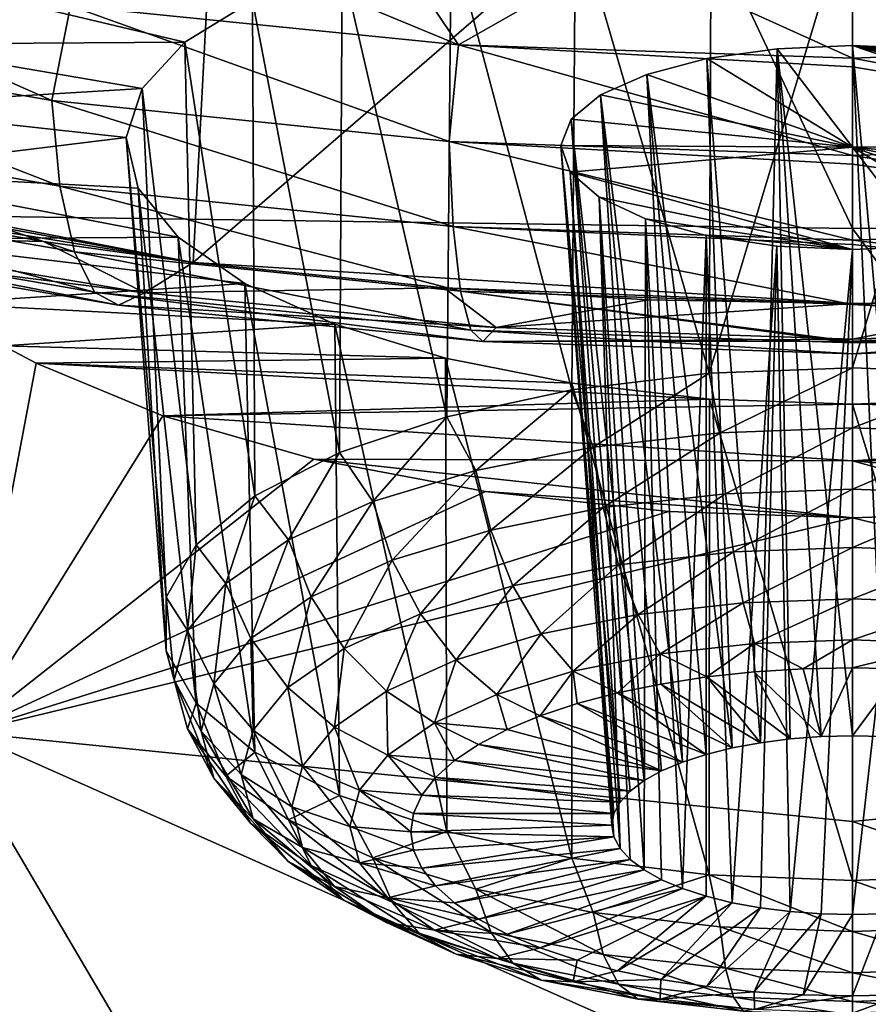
# Model space of a CAD drawing. Header units: metres. Extents: x -92 to 264, y -100 to 50.
# Tile 529 of 656: x 198.27 to 200.03, y -4.75 to -2.7. Entities that reach past the tile are written whole.
import ezdxf

# ---------------------------------------------------------------- set-up
doc = ezdxf.new("R2010")
doc.units = ezdxf.units.M
doc.layers.add('solid_21062050_01', color=7, linetype='CONTINUOUS')

msp = doc.modelspace()

# ---------------------------------------------------------------- linework, layer by layer
at = {"layer": 'solid_21062050_01'}
for points in [[(198.143616, 0.792737, 199.596405), (197.481918, -3.101876, 206.328003), (200, -3.136629, 206.424545)], [(198.143616, 0.792737, 199.596405), (200, -3.136629, 206.424545), (200, 0.767617, 199.666183)], [(201.858429, 0.791725, 199.598221), (200, 0.767617, 199.666183), (202.518433, -3.103155, 206.330093)], [(200, 0.767617, 199.666183), (200, -3.136629, 206.424545), (202.518433, -3.103155, 206.330093)], [(197.294678, -2.948712, 114.099358), (197.458633, -1.426736, 110.477379), (198.714096, -1.618077, 110.756607)], [(197.294678, -2.948712, 114.099358), (198.714096, -1.618077, 110.756607), (198.630142, -3.207497, 114.504562)], [(198.630142, -3.207497, 114.504562), (198.714096, -1.618077, 110.756607), (200, -2.023077, 111.683861)], [(201.284027, -1.61821, 110.756744), (201.367828, -3.207556, 114.504517), (200, -2.023077, 111.683861)], [(198.630142, -3.207497, 114.504562), (200, -2.023077, 111.683861), (200, -3.292884, 114.636444)], [(200.423935, -3.284772, 114.623932), (200, -3.292884, 114.636444), (200, -2.023077, 111.683861)], [(200.846161, -3.260449, 114.586388), (200.423935, -3.284772, 114.623932), (200, -2.023077, 111.683861)], [(201.367828, -3.207556, 114.504517), (200.846161, -3.260449, 114.586388), (200, -2.023077, 111.683861)], [(199.70192, -3.437707, 131.024979), (200, -2.446576, 131.310364), (200, -3.426072, 130.99588)], [(199.70636, -2.455907, 131.337662), (200, -2.446576, 131.310364), (199.70192, -3.437707, 131.024979)], [(200.293655, -2.455908, 131.337662), (200, -3.426072, 130.99588), (200, -2.446576, 131.310364)], [(199.424698, -2.483545, 131.418182), (199.70636, -2.455907, 131.337662), (199.70192, -3.437707, 131.024979)], [(200.293655, -2.455908, 131.337662), (200.29808, -3.437707, 131.024979), (200, -3.426072, 130.99588)], [(199.166046, -2.528454, 131.548019), (199.424698, -2.483545, 131.418182), (199.41687, -3.472103, 131.110977)], [(199.424698, -2.483545, 131.418182), (199.70192, -3.437707, 131.024979), (199.41687, -3.472103, 131.110977)], [(198.559586, -2.497736, 116.130394), (198.375351, -2.674431, 116.007149), (199.181458, -2.755497, 116.131752)], [(199.036072, -2.539118, 116.205582), (198.559586, -2.497736, 116.130394), (199.181458, -2.755497, 116.131752)], [(198.939758, -2.589096, 131.721527), (199.166046, -2.528454, 131.548019), (199.157303, -3.527756, 131.250107)], [(199.166046, -2.528454, 131.548019), (199.41687, -3.472103, 131.110977), (199.157303, -3.527756, 131.250107)], [(197.537949, -2.731816, 115.644119), (198.336777, -2.871199, 115.85807), (197.593735, -2.541578, 115.801674)], [(198.336777, -2.871199, 115.85807), (198.375351, -2.674431, 116.007149), (197.593735, -2.541578, 115.801674)], [(199.516953, -2.564026, 116.250801), (199.036072, -2.539118, 116.205582), (199.181458, -2.755497, 116.131752)], [(200.920288, -2.748149, 116.120712), (200.963669, -2.538972, 116.205673), (200, -2.572338, 116.265884)], [(199.516953, -2.564026, 116.250801), (199.181458, -2.755497, 116.131752), (200, -2.783375, 116.173164)], [(199.516953, -2.564026, 116.250801), (200, -2.783375, 116.173164), (200, -2.572338, 116.265884)], [(200, -2.783375, 116.173164), (200.920288, -2.748149, 116.120712), (200, -2.572338, 116.265884)], [(198.753403, -2.663632, 131.931992), (198.939758, -2.589096, 131.721527), (198.93457, -3.602235, 131.436325)], [(198.939758, -2.589096, 131.721527), (199.157303, -3.527756, 131.250107), (198.93457, -3.602235, 131.436325)], [(198.613159, -2.749974, 132.172241), (197.98494, -2.754117, 132.220428), (198.130005, -2.634815, 131.888245)], [(198.613159, -2.749974, 132.172241), (198.130005, -2.634815, 131.888245), (198.753403, -2.663632, 131.931992)], [(198.336777, -2.871199, 115.85807), (199.161758, -2.956321, 115.987862), (198.375351, -2.674431, 116.007149)], [(199.161758, -2.956321, 115.987862), (199.181458, -2.755497, 116.131752), (198.375351, -2.674431, 116.007149)], [(198.613159, -2.749974, 132.172241), (198.753403, -2.663632, 131.931992), (198.758392, -3.692284, 131.661469)], [(198.753403, -2.663632, 131.931992), (198.93457, -3.602235, 131.436325), (198.758392, -3.692284, 131.661469)], [(198.353592, -3.048654, 115.671364), (198.336777, -2.871199, 115.85807), (197.537949, -2.731816, 115.644119)], [(197.562424, -2.911128, 115.461502), (198.353592, -3.048654, 115.671364), (197.537949, -2.731816, 115.644119)], [(198.524185, -2.845744, 132.434555), (197.90625, -2.883629, 132.573349), (197.98494, -2.754117, 132.220428)], [(198.524185, -2.845744, 132.434555), (197.98494, -2.754117, 132.220428), (198.613159, -2.749974, 132.172241)], [(198.524185, -2.845744, 132.434555), (198.613159, -2.749974, 132.172241), (198.63649, -3.793968, 131.915695)], [(198.613159, -2.749974, 132.172241), (198.758392, -3.692284, 131.661469), (198.63649, -3.793968, 131.915695)], [(199.161758, -2.956321, 115.987862), (200, -2.985376, 116.030983), (199.181458, -2.755497, 116.131752)], [(199.181458, -2.755497, 116.131752), (200, -2.800843, 116.163193), (200, -2.783375, 116.173164)], [(199.181458, -2.755497, 116.131752), (200, -2.985376, 116.030983), (200, -2.800843, 116.163193)], [(199.843216, -2.763427, 132.175537), (200, -4.190853, 131.695587), (200, -2.756418, 132.156143)], [(200, -2.967837, 132.725174), (199.843216, -2.763427, 132.175537), (200, -2.756418, 132.156143)], [(200.90213, -2.951678, 115.980965), (200.920288, -2.748149, 116.120712), (200, -2.783375, 116.173164)], [(200, -2.756418, 132.156143), (200, -4.190853, 131.695587), (200.065277, -4.192441, 131.69957)], [(200, -2.756418, 132.156143), (200.065277, -4.192441, 131.69957), (200.129425, -4.197181, 131.711411)], [(200.156693, -2.76342, 132.175522), (200, -2.756418, 132.156143), (200.129425, -4.197181, 131.711411)], [(200.30246, -2.783938, 132.232162), (200, -2.756418, 132.156143), (200.156693, -2.76342, 132.175522)], [(200.427475, -2.816603, 132.321915), (200, -2.756418, 132.156143), (200.30246, -2.783938, 132.232162)], [(200.523636, -2.85936, 132.438675), (200, -2.756418, 132.156143), (200.427475, -2.816603, 132.321915)], [(200.584686, -2.90963, 132.574921), (200, -2.756418, 132.156143), (200.523636, -2.85936, 132.438675)], [(200.606277, -2.964333, 132.721924), (200, -2.756418, 132.156143), (200.584686, -2.90963, 132.574921)], [(200, -2.967837, 132.725174), (200, -2.756418, 132.156143), (200.606277, -2.964333, 132.721924)], [(199.843216, -2.763427, 132.175537), (199.697418, -2.783961, 132.232224), (199.808655, -4.204988, 131.730927)], [(200, -2.967837, 132.725174), (199.697418, -2.783961, 132.232224), (199.843216, -2.763427, 132.175537)], [(199.843216, -2.763427, 132.175537), (199.808655, -4.204988, 131.730927), (199.870575, -4.197181, 131.711411)], [(199.843216, -2.763427, 132.175537), (199.934723, -4.192441, 131.69957), (200, -4.190853, 131.695587)], [(199.843216, -2.763427, 132.175537), (199.870575, -4.197181, 131.711411), (199.934723, -4.192441, 131.69957)], [(199.697418, -2.783961, 132.232224), (199.572433, -2.816636, 132.322006), (199.75, -4.215731, 131.757797)], [(200, -2.967837, 132.725174), (199.572433, -2.816636, 132.322006), (199.697418, -2.783961, 132.232224)], [(199.697418, -2.783961, 132.232224), (199.75, -4.215731, 131.757797), (199.808655, -4.204988, 131.730927)], [(200.90213, -2.951678, 115.980965), (200, -2.783375, 116.173164), (200, -2.800843, 116.163193)], [(200, -2.985376, 116.030983), (200.90213, -2.951678, 115.980965), (200, -2.800843, 116.163193)], [(199.572433, -2.816636, 132.322006), (199.476334, -2.859383, 132.438736), (199.646454, -4.245238, 131.831558)], [(200, -2.967837, 132.725174), (199.476334, -2.859383, 132.438736), (199.572433, -2.816636, 132.322006)], [(199.572433, -2.816636, 132.322006), (199.646454, -4.245238, 131.831558), (199.695618, -4.229225, 131.791534)], [(199.572433, -2.816636, 132.322006), (199.695618, -4.229225, 131.791534), (199.75, -4.215731, 131.757797)], [(198.490891, -2.948118, 132.710449), (197.90625, -2.883629, 132.573349), (198.524185, -2.845744, 132.434555)], [(198.490891, -2.948118, 132.710449), (198.524185, -2.845744, 132.434555), (198.574173, -3.902842, 132.187897)], [(198.524185, -2.845744, 132.434555), (198.63649, -3.793968, 131.915695), (198.574173, -3.902842, 132.187897)], [(199.476334, -2.859383, 132.438736), (199.415314, -2.909619, 132.57489), (199.566986, -4.283692, 131.927704)], [(200, -2.967837, 132.725174), (199.415314, -2.909619, 132.57489), (199.476334, -2.859383, 132.438736)], [(199.476334, -2.859383, 132.438736), (199.566986, -4.283692, 131.927704), (199.603333, -4.263498, 131.877213)], [(199.476334, -2.859383, 132.438736), (199.603333, -4.263498, 131.877213), (199.646454, -4.245238, 131.831558)], [(198.490891, -2.948118, 132.710449), (197.898376, -3.020777, 132.939194), (197.90625, -2.883629, 132.573349)], [(199.170334, -3.132627, 115.798637), (199.161758, -2.956321, 115.987862), (198.336777, -2.871199, 115.85807)], [(198.353592, -3.048654, 115.671364), (199.170334, -3.132627, 115.798637), (198.336777, -2.871199, 115.85807)], [(198.383728, -3.185033, 115.446793), (198.353592, -3.048654, 115.671364), (197.562424, -2.911128, 115.461502)], [(197.606537, -3.050826, 115.242592), (198.383728, -3.185033, 115.446793), (197.562424, -2.911128, 115.461502)], [(199.415314, -2.909619, 132.57489), (199.393723, -2.964278, 132.721786), (199.517044, -4.328474, 132.039673)], [(200, -2.967837, 132.725174), (199.393723, -2.964278, 132.721786), (199.415314, -2.909619, 132.57489)], [(199.415314, -2.909619, 132.57489), (199.517044, -4.328474, 132.039673), (199.538071, -4.305475, 131.982162)], [(199.415314, -2.909619, 132.57489), (199.538071, -4.305475, 131.982162), (199.566986, -4.283692, 131.927704)], [(197.518463, -3.005403, 114.188889), (197.294678, -2.948712, 114.099358), (198.630142, -3.207497, 114.504562)], [(198.516113, -3.052887, 132.988342), (197.898376, -3.020777, 132.939194), (198.490891, -2.948118, 132.710449)], [(198.490891, -2.948118, 132.710449), (198.574173, -3.902842, 132.187897), (198.574173, -4.014149, 132.466187)], [(198.516113, -3.052887, 132.988342), (198.490891, -2.948118, 132.710449), (198.574173, -4.014149, 132.466187)], [(199.161758, -2.956321, 115.987862), (200, -3.003054, 116.015282), (200, -2.985376, 116.030983)], [(199.161758, -2.956321, 115.987862), (200, -3.160979, 115.841118), (200, -3.003054, 116.015282)], [(199.170334, -3.132627, 115.798637), (200, -3.160979, 115.841118), (199.161758, -2.956321, 115.987862)], [(199.393723, -2.964278, 132.721786), (199.5, -4.376536, 132.159836), (199.504272, -4.352297, 132.099228)], [(199.393723, -2.964278, 132.721786), (199.413574, -3.019635, 132.869308), (199.5, -4.376536, 132.159836)], [(199.393723, -2.964278, 132.721786), (199.504272, -4.352297, 132.099228), (199.517044, -4.328474, 132.039673)], [(200, -2.967837, 132.725174), (199.413574, -3.019635, 132.869308), (199.393723, -2.964278, 132.721786)], [(200.89296, -3.128063, 115.791855), (200.90213, -2.951678, 115.980965), (200, -2.985376, 116.030983)], [(200, -2.967837, 132.725174), (200.606277, -2.964333, 132.721924), (200.586395, -3.019686, 132.869446)], [(200, -2.967837, 132.725174), (200, -3.180726, 133.291916), (199.413574, -3.019635, 132.869308)], [(200, -2.967837, 132.725174), (200.157532, -3.173242, 133.272491), (200, -3.180726, 133.291916)], [(200, -2.967837, 132.725174), (200.586395, -3.019686, 132.869446), (200.52626, -3.071686, 133.006912)], [(200, -2.967837, 132.725174), (200.52626, -3.071686, 133.006912), (200.429993, -3.116651, 133.124969)], [(200, -2.967837, 132.725174), (200.429993, -3.116651, 133.124969), (200.304214, -3.151346, 133.215546)], [(200, -2.967837, 132.725174), (200.304214, -3.151346, 133.215546), (200.157532, -3.173242, 133.272491)], [(200.89296, -3.128063, 115.791855), (200, -2.985376, 116.030983), (200, -3.003054, 116.015282)], [(197.914124, -3.091993, 114.324791), (197.518463, -3.005403, 114.188889), (198.630142, -3.207497, 114.504562)], [(200, -3.160979, 115.841118), (200.89296, -3.128063, 115.791855), (200, -3.003054, 116.015282)], [(198.599335, -3.155219, 133.255768), (197.963638, -3.158689, 133.299728), (197.898376, -3.020777, 132.939194)], [(198.599335, -3.155219, 133.255768), (197.898376, -3.020777, 132.939194), (198.516113, -3.052887, 132.988342)], [(199.413574, -3.019635, 132.869308), (199.517044, -4.424599, 132.279999), (199.504272, -4.400775, 132.220444)], [(199.413574, -3.019635, 132.869308), (199.473679, -3.071649, 133.006821), (199.517044, -4.424599, 132.279999)], [(199.413574, -3.019635, 132.869308), (199.504272, -4.400775, 132.220444), (199.5, -4.376536, 132.159836)], [(199.413574, -3.019635, 132.869308), (200, -3.180726, 133.291916), (199.473679, -3.071649, 133.006821)], [(198.425491, -3.268815, 115.199432), (198.383728, -3.185033, 115.446793), (197.606537, -3.050826, 115.242592)], [(197.667816, -3.139199, 115.002113), (198.425491, -3.268815, 115.199432), (197.606537, -3.050826, 115.242592)], [(199.185638, -3.266958, 115.570587), (199.170334, -3.132627, 115.798637), (198.353592, -3.048654, 115.671364)], [(198.383728, -3.185033, 115.446793), (199.185638, -3.266958, 115.570587), (198.353592, -3.048654, 115.671364)], [(198.516113, -3.052887, 132.988342), (198.574173, -4.014149, 132.466187), (198.63649, -4.123024, 132.738388)], [(198.599335, -3.155219, 133.255768), (198.516113, -3.052887, 132.988342), (198.63649, -4.123024, 132.738388)], [(199.473679, -3.071649, 133.006821), (199.566986, -4.469381, 132.391968), (199.538071, -4.447598, 132.337509)], [(199.473679, -3.071649, 133.006821), (199.569931, -3.116629, 133.124908), (199.566986, -4.469381, 132.391968)], [(199.473679, -3.071649, 133.006821), (199.538071, -4.447598, 132.337509), (199.517044, -4.424599, 132.279999)], [(199.473679, -3.071649, 133.006821), (200, -3.180726, 133.291916), (199.569931, -3.116629, 133.124908)], [(197.481918, -3.101876, 206.328003), (196.902649, -7.338367, 212.857666), (200, -7.380579, 212.974915)], [(197.481918, -3.101876, 206.328003), (200, -7.380579, 212.974915), (200, -3.136629, 206.424545)], [(197.820847, -3.152025, 114.526482), (197.914124, -3.091993, 114.324791), (198.319504, -3.163665, 114.436539)], [(198.319504, -3.163665, 114.436539), (197.914124, -3.091993, 114.324791), (198.630142, -3.207497, 114.504562)], [(202.518433, -3.103155, 206.330093), (200, -3.136629, 206.424545), (203.104828, -7.339487, 212.859039)], [(199.569931, -3.116629, 133.124908), (199.603333, -4.489575, 132.442459), (199.566986, -4.469381, 132.391968)], [(199.569931, -3.116629, 133.124908), (199.646454, -4.507835, 132.488098), (199.603333, -4.489575, 132.442459)], [(199.569931, -3.116629, 133.124908), (199.69574, -3.151336, 133.215515), (199.646454, -4.507835, 132.488098)], [(199.569931, -3.116629, 133.124908), (200, -3.180726, 133.291916), (199.69574, -3.151336, 133.215515)], [(200.876511, -3.262517, 115.563957), (200.89296, -3.128063, 115.791855), (200, -3.160979, 115.841118)], [(198.475479, -3.295921, 114.947586), (198.425491, -3.268815, 115.199432), (197.667816, -3.139199, 115.002113)], [(197.741287, -3.171798, 114.757835), (198.475479, -3.295921, 114.947586), (197.667816, -3.139199, 115.002113)], [(199.170334, -3.132627, 115.798637), (200, -3.170141, 115.828606), (200, -3.160979, 115.841118)], [(199.170334, -3.132627, 115.798637), (200, -3.294488, 115.612061), (200, -3.170141, 115.828606)], [(199.185638, -3.266958, 115.570587), (200, -3.294488, 115.612061), (199.170334, -3.132627, 115.798637)], [(200, -3.136629, 206.424545), (200, -7.380579, 212.974915), (203.104828, -7.339487, 212.859039)], [(197.741287, -3.171798, 114.757835), (197.820847, -3.152025, 114.526482), (198.529556, -3.270209, 114.708542)], [(198.529556, -3.270209, 114.708542), (197.820847, -3.152025, 114.526482), (198.319504, -3.163665, 114.436539)], [(198.73735, -3.250837, 133.502304), (197.963638, -3.158689, 133.299728), (198.599335, -3.155219, 133.255768)], [(198.73735, -3.250837, 133.502304), (198.100677, -3.29268, 133.643616), (197.963638, -3.158689, 133.299728)], [(198.529556, -3.270209, 114.708542), (198.319504, -3.163665, 114.436539), (198.630142, -3.207497, 114.504562)], [(198.599335, -3.155219, 133.255768), (198.63649, -4.123024, 132.738388), (198.758392, -4.224707, 132.992615)], [(198.73735, -3.250837, 133.502304), (198.599335, -3.155219, 133.255768), (198.758392, -4.224707, 132.992615)], [(199.69574, -3.151336, 133.215515), (199.695618, -4.523849, 132.528137), (199.646454, -4.507835, 132.488098)], [(199.69574, -3.151336, 133.215515), (199.75, -4.537342, 132.561874), (199.695618, -4.523849, 132.528137)], [(199.69574, -3.151336, 133.215515), (199.842438, -3.17324, 133.272491), (199.75, -4.537342, 132.561874)], [(199.69574, -3.151336, 133.215515), (200, -3.180726, 133.291916), (199.842438, -3.17324, 133.272491)], [(200.876511, -3.262517, 115.563957), (200, -3.160979, 115.841118), (200, -3.170141, 115.828606)], [(200, -3.294488, 115.612061), (200.876511, -3.262517, 115.563957), (200, -3.170141, 115.828606)], [(197.741287, -3.171798, 114.757835), (198.529556, -3.270209, 114.708542), (198.475479, -3.295921, 114.947586)], [(199.206787, -3.347908, 115.319), (199.185638, -3.266958, 115.570587), (198.383728, -3.185033, 115.446793)], [(198.425491, -3.268815, 115.199432), (199.206787, -3.347908, 115.319), (198.383728, -3.185033, 115.446793)], [(199.842438, -3.17324, 133.272491), (199.808655, -4.548085, 132.58873), (199.75, -4.537342, 132.561874)], [(199.842438, -3.17324, 133.272491), (199.870575, -4.555892, 132.608261), (199.808655, -4.548085, 132.58873)], [(199.842438, -3.17324, 133.272491), (200, -3.180726, 133.291916), (199.870575, -4.555892, 132.608261)], [(200, -3.180726, 133.291916), (199.934723, -4.560632, 132.620102), (199.870575, -4.555892, 132.608261)], [(200, -3.180726, 133.291916), (200, -4.562221, 132.624084), (199.934723, -4.560632, 132.620102)], [(200.157532, -3.173242, 133.272491), (200.065277, -4.560632, 132.620102), (200, -4.562221, 132.624084)], [(200.157532, -3.173242, 133.272491), (200, -4.562221, 132.624084), (200, -3.180726, 133.291916)], [(198.529556, -3.270209, 114.708542), (198.630142, -3.207497, 114.504562), (199.151932, -3.260378, 114.586327)], [(199.151932, -3.260378, 114.586327), (198.630142, -3.207497, 114.504562), (200, -3.292884, 114.636444)], [(198.924805, -3.335638, 133.71843), (198.100677, -3.29268, 133.643616), (198.73735, -3.250837, 133.502304)], [(198.73735, -3.250837, 133.502304), (198.758392, -4.224707, 132.992615), (198.93457, -4.314756, 133.217758)], [(198.924805, -3.335638, 133.71843), (198.73735, -3.250837, 133.502304), (198.93457, -4.314756, 133.217758)], [(199.232101, -3.371628, 115.062508), (199.206787, -3.347908, 115.319), (198.425491, -3.268815, 115.199432)], [(198.475479, -3.295921, 114.947586), (199.232101, -3.371628, 115.062508), (198.425491, -3.268815, 115.199432)], [(198.475479, -3.295921, 114.947586), (198.529556, -3.270209, 114.708542), (199.25946, -3.342257, 114.818748)], [(199.25946, -3.342257, 114.818748), (198.529556, -3.270209, 114.708542), (199.151932, -3.260378, 114.586327)], [(199.575104, -3.284754, 114.623917), (199.151932, -3.260378, 114.586327), (200, -3.292884, 114.636444)], [(199.25946, -3.342257, 114.818748), (199.151932, -3.260378, 114.586327), (199.575104, -3.284754, 114.623917)], [(199.185638, -3.266958, 115.570587), (200, -3.371652, 115.37291), (200, -3.294488, 115.612061)], [(199.185638, -3.266958, 115.570587), (200, -3.374443, 115.359238), (200, -3.371652, 115.37291)], [(199.206787, -3.347908, 115.319), (200, -3.374443, 115.359238), (199.185638, -3.266958, 115.570587)], [(200.853729, -3.34363, 115.312569), (200.876511, -3.262517, 115.563957), (200, -3.294488, 115.612061)], [(198.924805, -3.335638, 133.71843), (198.236099, -3.380603, 133.866135), (198.100677, -3.29268, 133.643616)], [(199.25946, -3.342257, 114.818748), (199.575104, -3.284754, 114.623917), (200, -3.292884, 114.636444)], [(199.25946, -3.342257, 114.818748), (200, -3.292884, 114.636444), (200, -3.366606, 114.856308)], [(200, -3.366606, 114.856308), (200, -3.292884, 114.636444), (200.423935, -3.284772, 114.623932)], [(200.796951, -3.338364, 114.812775), (200, -3.366606, 114.856308), (200.423935, -3.284772, 114.623932)], [(198.475479, -3.295921, 114.947586), (199.25946, -3.342257, 114.818748), (199.232101, -3.371628, 115.062508)], [(200.853729, -3.34363, 115.312569), (200, -3.294488, 115.612061), (200, -3.371652, 115.37291)], [(199.154388, -3.405905, 133.895813), (198.236099, -3.380603, 133.866135), (198.924805, -3.335638, 133.71843)], [(198.924805, -3.335638, 133.71843), (198.93457, -4.314756, 133.217758), (199.157303, -4.389235, 133.403961)], [(199.154388, -3.405905, 133.895813), (198.924805, -3.335638, 133.71843), (199.157303, -4.389235, 133.403961)], [(199.206787, -3.347908, 115.319), (200, -3.397317, 115.123695), (200, -3.374443, 115.359238)], [(199.206787, -3.347908, 115.319), (200, -3.397069, 115.10154), (200, -3.397317, 115.123695)], [(199.232101, -3.371628, 115.062508), (200, -3.397069, 115.10154), (199.206787, -3.347908, 115.319)], [(199.232101, -3.371628, 115.062508), (199.25946, -3.342257, 114.818748), (200, -3.366606, 114.856308)], [(200, -3.370672, 114.87458), (200, -3.366606, 114.856308), (200.796951, -3.338364, 114.812775)], [(200, -3.397069, 115.10154), (200.796951, -3.338364, 114.812775), (200.826462, -3.367537, 115.056305)], [(200, -3.370672, 114.87458), (200.796951, -3.338364, 114.812775), (200, -3.397069, 115.10154)], [(200, -3.374443, 115.359238), (200.853729, -3.34363, 115.312569), (200, -3.371652, 115.37291)], [(200.826462, -3.367537, 115.056305), (200.853729, -3.34363, 115.312569), (200, -3.374443, 115.359238)], [(199.232101, -3.371628, 115.062508), (200, -3.366606, 114.856308), (200, -3.370672, 114.87458)], [(199.232101, -3.371628, 115.062508), (200, -3.370672, 114.87458), (200, -3.397069, 115.10154)], [(200.826462, -3.367537, 115.056305), (200, -3.374443, 115.359238), (200, -3.397317, 115.123695)], [(200, -3.397069, 115.10154), (200.826462, -3.367537, 115.056305), (200, -3.397317, 115.123695)], [(198.304047, -3.41661, 133.956573), (198.158615, -4.183737, 135.930923), (198.236099, -3.380603, 133.866135)], [(199.154388, -3.405905, 133.895813), (198.304047, -3.41661, 133.956573), (198.236099, -3.380603, 133.866135)], [(199.417114, -3.458501, 134.027634), (198.304047, -3.41661, 133.956573), (199.154388, -3.405905, 133.895813)], [(199.154388, -3.405905, 133.895813), (199.157303, -4.389235, 133.403961), (199.41687, -4.444889, 133.543106)], [(199.417114, -3.458501, 134.027634), (199.154388, -3.405905, 133.895813), (199.41687, -4.444889, 133.543106)], [(198.304047, -3.41661, 133.956573), (198.567215, -3.525946, 134.228928), (198.158615, -4.183737, 135.930923)], [(199.702713, -3.491049, 134.10881), (198.567215, -3.525946, 134.228928), (198.304047, -3.41661, 133.956573)], [(199.702713, -3.491049, 134.10881), (198.304047, -3.41661, 133.956573), (199.417114, -3.458501, 134.027634)], [(199.725159, -3.561131, 130.997864), (199.70192, -3.437707, 131.024979), (200, -3.426072, 130.99588)], [(200, -3.551079, 130.972733), (199.725159, -3.561131, 130.997864), (200, -3.426072, 130.99588)], [(200, -3.551079, 130.972733), (200, -3.426072, 130.99588), (200.29808, -3.437707, 131.024979)], [(199.460892, -3.590903, 131.072296), (199.41687, -3.472103, 131.110977), (199.70192, -3.437707, 131.024979)], [(199.725159, -3.561131, 130.997864), (199.460892, -3.590903, 131.072296), (199.70192, -3.437707, 131.024979)], [(200.274841, -3.561131, 130.997864), (200, -3.551079, 130.972733), (200.29808, -3.437707, 131.024979)], [(199.217331, -3.639249, 131.193161), (199.157303, -3.527756, 131.250107), (199.41687, -3.472103, 131.110977)], [(199.460892, -3.590903, 131.072296), (199.217331, -3.639249, 131.193161), (199.41687, -3.472103, 131.110977)], [(199.417114, -3.458501, 134.027634), (199.41687, -4.444889, 133.543106), (199.70192, -4.479284, 133.629105)], [(199.702713, -3.491049, 134.10881), (199.417114, -3.458501, 134.027634), (199.70192, -4.479284, 133.629105)], [(199.702713, -3.491049, 134.10881), (200, -3.502066, 134.136215), (198.567215, -3.525946, 134.228928)], [(199.702713, -3.491049, 134.10881), (199.70192, -4.479284, 133.629105), (200, -4.490919, 133.658188)], [(199.702713, -3.491049, 134.10881), (200, -4.490919, 133.658188), (200, -3.502066, 134.136215)], [(200.297287, -3.491048, 134.10881), (201.432648, -3.525993, 134.229034), (200, -3.502066, 134.136215)], [(200.297287, -3.491048, 134.10881), (200, -3.502066, 134.136215), (200.29808, -4.479284, 133.629105)], [(200, -3.61974, 134.442215), (198.567215, -3.525946, 134.228928), (200, -3.502066, 134.136215)], [(200, -3.61974, 134.442215), (200, -3.502066, 134.136215), (201.432648, -3.525993, 134.229034)], [(200, -3.502066, 134.136215), (200, -4.490919, 133.658188), (200.29808, -4.479284, 133.629105)], [(198.567215, -3.525946, 134.228928), (198.880768, -3.615889, 134.4505), (198.158615, -4.183737, 135.930923)], [(200, -3.61974, 134.442215), (198.880768, -3.615889, 134.4505), (198.567215, -3.525946, 134.228928)], [(199.00386, -3.704311, 131.355835), (198.93457, -3.602235, 131.436325), (199.157303, -3.527756, 131.250107)], [(199.217331, -3.639249, 131.193161), (199.00386, -3.704311, 131.355835), (199.157303, -3.527756, 131.250107)], [(200, -3.61974, 134.442215), (201.432648, -3.525993, 134.229034), (201.119064, -3.615932, 134.450592)], [(199.736069, -3.688166, 131.006104), (199.725159, -3.561131, 130.997864), (200, -3.551079, 130.972733)], [(199.736069, -3.688166, 131.006104), (200, -3.551079, 130.972733), (200, -3.678513, 130.981964)], [(200.274841, -3.561131, 130.997864), (200, -3.678513, 130.981964), (200, -3.551079, 130.972733)], [(199.482285, -3.716756, 131.077591), (199.460892, -3.590903, 131.072296), (199.725159, -3.561131, 130.997864)], [(199.482285, -3.716756, 131.077591), (199.725159, -3.561131, 130.997864), (199.736069, -3.688166, 131.006104)], [(200.263931, -3.688166, 131.006104), (200, -3.678513, 130.981964), (200.274841, -3.561131, 130.997864)], [(199.248398, -3.763184, 131.193665), (199.217331, -3.639249, 131.193161), (199.460892, -3.590903, 131.072296)], [(199.248398, -3.763184, 131.193665), (199.460892, -3.590903, 131.072296), (199.482285, -3.716756, 131.077591)], [(198.880768, -3.615889, 134.4505), (199.237335, -3.683511, 134.615723), (198.158615, -4.183737, 135.930923)], [(198.828659, -3.783591, 131.554047), (198.758392, -3.692284, 131.661469), (198.93457, -3.602235, 131.436325)], [(199.00386, -3.704311, 131.355835), (198.828659, -3.783591, 131.554047), (198.93457, -3.602235, 131.436325)], [(198.880768, -3.615889, 134.4505), (200, -3.737784, 134.747528), (199.237335, -3.683511, 134.615723)], [(200, -3.61974, 134.442215), (200, -3.737784, 134.747528), (198.880768, -3.615889, 134.4505)], [(200, -3.61974, 134.442215), (201.119064, -3.615932, 134.450592), (200.762497, -3.683545, 134.615799)], [(200, -3.61974, 134.442215), (200.382309, -3.72473, 134.715912), (200, -3.737784, 134.747528)], [(200, -3.61974, 134.442215), (200.762497, -3.683545, 134.615799), (200.382309, -3.72473, 134.715912)], [(199.043381, -3.825664, 131.349869), (199.00386, -3.704311, 131.355835), (199.217331, -3.639249, 131.193161)], [(199.043381, -3.825664, 131.349869), (199.217331, -3.639249, 131.193161), (199.248398, -3.763184, 131.193665)], [(199.736069, -3.688166, 131.006104), (200, -3.678513, 130.981964), (199.752304, -3.808503, 131.045868)], [(200, -3.678513, 130.981964), (200, -3.799443, 131.023209), (199.752304, -3.808503, 131.045868)], [(200.263931, -3.688166, 131.006104), (200, -3.799443, 131.023209), (200, -3.678513, 130.981964)], [(199.237335, -3.683511, 134.615723), (199.617584, -3.724715, 134.715881), (198.158615, -4.183737, 135.930923)], [(198.698471, -3.87404, 131.780182), (198.63649, -3.793968, 131.915695), (198.758392, -3.692284, 131.661469)], [(198.828659, -3.783591, 131.554047), (198.698471, -3.87404, 131.780182), (198.758392, -3.692284, 131.661469)], [(199.237335, -3.683511, 134.615723), (200, -3.737784, 134.747528), (199.617584, -3.724715, 134.715881)], [(199.482285, -3.716756, 131.077591), (199.736069, -3.688166, 131.006104), (199.51413, -3.835335, 131.112946)], [(199.736069, -3.688166, 131.006104), (199.752304, -3.808503, 131.045868), (199.51413, -3.835335, 131.112946)], [(200.263931, -3.688166, 131.006104), (200.247696, -3.808503, 131.045868), (200, -3.799443, 131.023209)], [(198.875137, -3.901797, 131.540222), (198.828659, -3.783591, 131.554047), (199.00386, -3.704311, 131.355835)], [(198.875137, -3.901797, 131.540222), (199.00386, -3.704311, 131.355835), (199.043381, -3.825664, 131.349869)], [(199.248398, -3.763184, 131.193665), (199.482285, -3.716756, 131.077591), (199.294617, -3.878907, 131.221878)], [(199.482285, -3.716756, 131.077591), (199.51413, -3.835335, 131.112946), (199.294617, -3.878907, 131.221878)], [(199.617584, -3.724715, 134.715881), (200, -3.737784, 134.747528), (198.158615, -4.183737, 135.930923)], [(200, -3.737784, 134.747528), (200, -4.368602, 136.35289), (198.158615, -4.183737, 135.930923)], [(200.382309, -3.72473, 134.715912), (201.841385, -4.18373, 135.930908), (200, -3.737784, 134.747528)], [(201.841385, -4.18373, 135.930908), (200, -4.368602, 136.35289), (200, -3.737784, 134.747528)], [(199.043381, -3.825664, 131.349869), (199.248398, -3.763184, 131.193665), (199.102219, -3.937545, 131.368484)], [(199.248398, -3.763184, 131.193665), (199.294617, -3.878907, 131.221878), (199.102219, -3.937545, 131.368484)], [(198.750122, -3.988657, 131.757385), (198.698471, -3.87404, 131.780182), (198.828659, -3.783591, 131.554047)], [(198.750122, -3.988657, 131.757385), (198.828659, -3.783591, 131.554047), (198.875137, -3.901797, 131.540222)], [(198.618301, -3.972183, 132.025558), (198.574173, -3.902842, 132.187897), (198.63649, -3.793968, 131.915695)], [(198.698471, -3.87404, 131.780182), (198.618301, -3.972183, 132.025558), (198.63649, -3.793968, 131.915695)], [(199.752304, -3.808503, 131.045868), (200, -3.799443, 131.023209), (199.772797, -3.914284, 131.114532)], [(200, -3.799443, 131.023209), (200, -3.905974, 131.09375), (199.772797, -3.914284, 131.114532)], [(200.247696, -3.808503, 131.045868), (200, -3.905974, 131.09375), (200, -3.799443, 131.023209)], [(199.51413, -3.835335, 131.112946), (199.752304, -3.808503, 131.045868), (199.554321, -3.938895, 131.176056)], [(199.752304, -3.808503, 131.045868), (199.772797, -3.914284, 131.114532), (199.554321, -3.938895, 131.176056)], [(200.247696, -3.808503, 131.045868), (200.227203, -3.914284, 131.114532), (200, -3.905974, 131.09375)], [(198.875137, -3.901797, 131.540222), (199.043381, -3.825664, 131.349869), (198.944321, -4.008996, 131.547134)], [(199.043381, -3.825664, 131.349869), (199.102219, -3.937545, 131.368484), (198.944321, -4.008996, 131.547134)], [(199.294617, -3.878907, 131.221878), (199.51413, -3.835335, 131.112946), (199.352982, -3.978862, 131.275986)], [(199.51413, -3.835335, 131.112946), (199.554321, -3.938895, 131.176056), (199.352982, -3.978862, 131.275986)], [(198.673141, -4.082905, 131.993027), (198.618301, -3.972183, 132.025558), (198.698471, -3.87404, 131.780182)], [(198.673141, -4.082905, 131.993027), (198.698471, -3.87404, 131.780182), (198.750122, -3.988657, 131.757385)], [(199.102219, -3.937545, 131.368484), (199.294617, -3.878907, 131.221878), (199.176498, -4.032648, 131.410461)], [(199.294617, -3.878907, 131.221878), (199.352982, -3.978862, 131.275986), (199.176498, -4.032648, 131.410461)], [(198.591232, -4.074248, 132.280746), (198.574173, -4.014149, 132.466187), (198.574173, -3.902842, 132.187897)], [(198.618301, -3.972183, 132.025558), (198.591232, -4.074248, 132.280746), (198.574173, -3.902842, 132.187897)], [(198.750122, -3.988657, 131.757385), (198.875137, -3.901797, 131.540222), (198.826996, -4.090514, 131.750931)], [(198.875137, -3.901797, 131.540222), (198.944321, -4.008996, 131.547134), (198.826996, -4.090514, 131.750931)], [(199.772797, -3.914284, 131.114532), (200, -3.905974, 131.09375), (199.796219, -3.998601, 131.207626)], [(200, -3.905974, 131.09375), (200, -3.991148, 131.188995), (199.796219, -3.998601, 131.207626)], [(200.227203, -3.914284, 131.114532), (200, -3.991148, 131.188995), (200, -3.905974, 131.09375)], [(199.554321, -3.938895, 131.176056), (199.772797, -3.914284, 131.114532), (199.600266, -4.020676, 131.262817)], [(199.772797, -3.914284, 131.114532), (199.796219, -3.998601, 131.207626), (199.600266, -4.020676, 131.262817)], [(200.227203, -3.914284, 131.114532), (200.203781, -3.998601, 131.207626), (200, -3.991148, 131.188995)], [(198.944321, -4.008996, 131.547134), (199.102219, -3.937545, 131.368484), (199.031677, -4.098186, 131.57431)], [(199.102219, -3.937545, 131.368484), (199.176498, -4.032648, 131.410461), (199.031677, -4.098186, 131.57431)], [(199.352982, -3.978862, 131.275986), (199.554321, -3.938895, 131.176056), (199.419678, -4.056522, 131.352432)], [(199.554321, -3.938895, 131.176056), (199.600266, -4.020676, 131.262817), (199.419678, -4.056522, 131.352432)], [(198.647141, -4.180919, 132.238083), (198.591232, -4.074248, 132.280746), (198.618301, -3.972183, 132.025558)], [(198.647141, -4.180919, 132.238083), (198.618301, -3.972183, 132.025558), (198.673141, -4.082905, 131.993027)], [(199.176498, -4.032648, 131.410461), (199.352982, -3.978862, 131.275986), (199.261398, -4.104764, 131.473053)], [(199.352982, -3.978862, 131.275986), (199.419678, -4.056522, 131.352432), (199.261398, -4.104764, 131.473053)], [(198.673141, -4.082905, 131.993027), (198.750122, -3.988657, 131.757385), (198.754745, -4.178966, 131.972076)], [(198.750122, -3.988657, 131.757385), (198.826996, -4.090514, 131.750931), (198.754745, -4.178966, 131.972076)], [(199.600266, -4.020676, 131.262817), (199.796219, -3.998601, 131.207626), (199.696991, -4.06848, 131.350388)], [(199.796219, -3.998601, 131.207626), (199.795853, -4.057903, 131.323944), (199.696991, -4.06848, 131.350388)], [(199.796219, -3.998601, 131.207626), (199.897278, -4.051503, 131.307938), (199.795853, -4.057903, 131.323944)], [(199.796219, -3.998601, 131.207626), (200, -3.991148, 131.188995), (199.897278, -4.051503, 131.307938)], [(200, -3.991148, 131.188995), (200, -4.04936, 131.302582), (199.897278, -4.051503, 131.307938)], [(200.203781, -3.998601, 131.207626), (200, -4.04936, 131.302582), (200, -3.991148, 131.188995)], [(200.203781, -3.998601, 131.207626), (200.102722, -4.051503, 131.307938), (200, -4.04936, 131.302582)], [(198.618301, -4.176313, 132.535919), (198.63649, -4.123024, 132.738388), (198.574173, -4.014149, 132.466187)], [(198.591232, -4.074248, 132.280746), (198.618301, -4.176313, 132.535919), (198.574173, -4.014149, 132.466187)], [(198.826996, -4.090514, 131.750931), (198.944321, -4.008996, 131.547134), (198.924057, -4.172959, 131.761261)], [(198.944321, -4.008996, 131.547134), (199.031677, -4.098186, 131.57431), (198.924057, -4.172959, 131.761261)], [(199.419678, -4.056522, 131.352432), (199.600266, -4.020676, 131.262817), (199.511887, -4.101583, 131.433151)], [(199.600266, -4.020676, 131.262817), (199.601929, -4.083101, 131.386948), (199.511887, -4.101583, 131.433151)], [(199.600266, -4.020676, 131.262817), (199.696991, -4.06848, 131.350388), (199.601929, -4.083101, 131.386948)], [(199.031677, -4.098186, 131.57431), (199.176498, -4.032648, 131.410461), (199.1315, -4.163546, 131.62001)], [(199.176498, -4.032648, 131.410461), (199.261398, -4.104764, 131.473053), (199.1315, -4.163546, 131.62001)], [(199.934723, -4.192441, 131.69957), (199.897278, -4.051503, 131.307938), (200, -4.04936, 131.302582)], [(199.934723, -4.192441, 131.69957), (200, -4.04936, 131.302582), (200, -4.190853, 131.695587)], [(200, -4.190853, 131.695587), (200, -4.04936, 131.302582), (200.102722, -4.051503, 131.307938)], [(199.261398, -4.104764, 131.473053), (199.419678, -4.056522, 131.352432), (199.351273, -4.149152, 131.552078)], [(199.419678, -4.056522, 131.352432), (199.427979, -4.123693, 131.488434), (199.351273, -4.149152, 131.552078)], [(199.419678, -4.056522, 131.352432), (199.511887, -4.101583, 131.433151), (199.427979, -4.123693, 131.488434)], [(199.808655, -4.204988, 131.730927), (199.601929, -4.083101, 131.386948), (199.696991, -4.06848, 131.350388)], [(199.870575, -4.197181, 131.711411), (199.696991, -4.06848, 131.350388), (199.795853, -4.057903, 131.323944)], [(199.870575, -4.197181, 131.711411), (199.808655, -4.204988, 131.730927), (199.696991, -4.06848, 131.350388)], [(199.934723, -4.192441, 131.69957), (199.795853, -4.057903, 131.323944), (199.897278, -4.051503, 131.307938)], [(199.934723, -4.192441, 131.69957), (199.870575, -4.197181, 131.711411), (199.795853, -4.057903, 131.323944)], [(200.065277, -4.192441, 131.69957), (200, -4.190853, 131.695587), (200.102722, -4.051503, 131.307938)], [(198.673141, -4.278934, 132.483124), (198.618301, -4.176313, 132.535919), (198.591232, -4.074248, 132.280746)], [(198.673141, -4.278934, 132.483124), (198.591232, -4.074248, 132.280746), (198.647141, -4.180919, 132.238083)], [(198.647141, -4.180919, 132.238083), (198.673141, -4.082905, 131.993027), (198.730347, -4.270952, 132.202072)], [(198.673141, -4.082905, 131.993027), (198.754745, -4.178966, 131.972076), (198.730347, -4.270952, 132.202072)], [(198.754745, -4.178966, 131.972076), (198.826996, -4.090514, 131.750931), (198.857788, -4.254092, 131.964111)], [(198.826996, -4.090514, 131.750931), (198.924057, -4.172959, 131.761261), (198.857788, -4.254092, 131.964111)], [(199.75, -4.215731, 131.757797), (199.511887, -4.101583, 131.433151), (199.601929, -4.083101, 131.386948)], [(199.808655, -4.204988, 131.730927), (199.75, -4.215731, 131.757797), (199.601929, -4.083101, 131.386948)], [(198.924057, -4.172959, 131.761261), (199.031677, -4.098186, 131.57431), (199.034973, -4.23061, 131.787689)], [(199.031677, -4.098186, 131.57431), (199.1315, -4.163546, 131.62001), (199.034973, -4.23061, 131.787689)], [(199.1315, -4.163546, 131.62001), (199.261398, -4.104764, 131.473053), (199.282715, -4.177642, 131.623306)], [(199.261398, -4.104764, 131.473053), (199.351273, -4.149152, 131.552078), (199.282715, -4.177642, 131.623306)], [(199.695618, -4.229225, 131.791534), (199.427979, -4.123693, 131.488434), (199.511887, -4.101583, 131.433151)], [(199.75, -4.215731, 131.757797), (199.695618, -4.229225, 131.791534), (199.511887, -4.101583, 131.433151)], [(198.618301, -4.176313, 132.535919), (198.698471, -4.274456, 132.781296), (198.63649, -4.123024, 132.738388)], [(198.698471, -4.274456, 132.781296), (198.758392, -4.224707, 132.992615), (198.63649, -4.123024, 132.738388)], [(199.646454, -4.245238, 131.831558), (199.351273, -4.149152, 131.552078), (199.427979, -4.123693, 131.488434)], [(199.695618, -4.229225, 131.791534), (199.646454, -4.245238, 131.831558), (199.427979, -4.123693, 131.488434)], [(199.603333, -4.263498, 131.877213), (199.282715, -4.177642, 131.623306), (199.351273, -4.149152, 131.552078)], [(199.646454, -4.245238, 131.831558), (199.603333, -4.263498, 131.877213), (199.351273, -4.149152, 131.552078)], [(199.034973, -4.23061, 131.787689), (199.1315, -4.163546, 131.62001), (199.173401, -4.242243, 131.784821)], [(199.1315, -4.163546, 131.62001), (199.223175, -4.208802, 131.701218), (199.173401, -4.242243, 131.784821)], [(199.1315, -4.163546, 131.62001), (199.282715, -4.177642, 131.623306), (199.223175, -4.208802, 131.701218)], [(200, -5.002061, 137.924911), (198.071594, -5.030724, 138.036575), (198.158615, -4.183737, 135.930923)], [(200, -4.368602, 136.35289), (200, -5.002061, 137.924911), (198.158615, -4.183737, 135.930923)], [(198.750122, -4.373182, 132.718765), (198.698471, -4.274456, 132.781296), (198.618301, -4.176313, 132.535919)], [(198.750122, -4.373182, 132.718765), (198.618301, -4.176313, 132.535919), (198.673141, -4.278934, 132.483124)], [(198.647141, -4.180919, 132.238083), (198.730347, -4.270952, 132.202072), (198.754745, -4.362939, 132.432053)], [(198.673141, -4.278934, 132.483124), (198.647141, -4.180919, 132.238083), (198.754745, -4.362939, 132.432053)], [(198.730347, -4.270952, 132.202072), (198.754745, -4.178966, 131.972076), (198.835403, -4.338467, 132.175064)], [(198.754745, -4.178966, 131.972076), (198.857788, -4.254092, 131.964111), (198.835403, -4.338467, 132.175064)], [(198.857788, -4.254092, 131.964111), (198.924057, -4.172959, 131.761261), (198.975525, -4.303379, 131.96962)], [(198.924057, -4.172959, 131.761261), (199.034973, -4.23061, 131.787689), (198.975525, -4.303379, 131.96962)], [(199.603333, -4.263498, 131.877213), (199.223175, -4.208802, 131.701218), (199.282715, -4.177642, 131.623306)], [(201.841385, -4.18373, 135.930908), (201.928406, -5.030717, 138.03656), (200, -4.368602, 136.35289)], [(199.566986, -4.283692, 131.927704), (199.173401, -4.242243, 131.784821), (199.223175, -4.208802, 131.701218)], [(199.603333, -4.263498, 131.877213), (199.566986, -4.283692, 131.927704), (199.223175, -4.208802, 131.701218)], [(198.698471, -4.274456, 132.781296), (198.828659, -4.364904, 133.007431), (198.758392, -4.224707, 132.992615)], [(198.828659, -4.364904, 133.007431), (198.93457, -4.314756, 133.217758), (198.758392, -4.224707, 132.992615)], [(198.975525, -4.303379, 131.96962), (199.034973, -4.23061, 131.787689), (199.105545, -4.314256, 131.964874)], [(199.034973, -4.23061, 131.787689), (199.134033, -4.277542, 131.873077), (199.105545, -4.314256, 131.964874)], [(199.034973, -4.23061, 131.787689), (199.173401, -4.242243, 131.784821), (199.134033, -4.277542, 131.873077)], [(198.835403, -4.338467, 132.175064), (198.857788, -4.254092, 131.964111), (198.95546, -4.379056, 132.158829)], [(198.857788, -4.254092, 131.964111), (198.975525, -4.303379, 131.96962), (198.95546, -4.379056, 132.158829)], [(199.538071, -4.305475, 131.982162), (199.134033, -4.277542, 131.873077), (199.173401, -4.242243, 131.784821)], [(199.566986, -4.283692, 131.927704), (199.538071, -4.305475, 131.982162), (199.173401, -4.242243, 131.784821)], [(198.875137, -4.460042, 132.935928), (198.828659, -4.364904, 133.007431), (198.698471, -4.274456, 132.781296)], [(198.875137, -4.460042, 132.935928), (198.698471, -4.274456, 132.781296), (198.750122, -4.373182, 132.718765)], [(198.730347, -4.270952, 132.202072), (198.835403, -4.338467, 132.175064), (198.857788, -4.422843, 132.386017)], [(198.754745, -4.362939, 132.432053), (198.730347, -4.270952, 132.202072), (198.857788, -4.422843, 132.386017)], [(198.673141, -4.278934, 132.483124), (198.754745, -4.362939, 132.432053), (198.826996, -4.451391, 132.653198)], [(198.750122, -4.373182, 132.718765), (198.673141, -4.278934, 132.483124), (198.826996, -4.451391, 132.653198)], [(199.517044, -4.328474, 132.039673), (199.105545, -4.314256, 131.964874), (199.134033, -4.277542, 131.873077)], [(199.538071, -4.305475, 131.982162), (199.517044, -4.328474, 132.039673), (199.134033, -4.277542, 131.873077)], [(198.828659, -4.364904, 133.007431), (199.00386, -4.444184, 133.205643), (198.93457, -4.314756, 133.217758)], [(199.00386, -4.444184, 133.205643), (199.157303, -4.389235, 133.403961), (198.93457, -4.314756, 133.217758)], [(198.95546, -4.379056, 132.158829), (198.975525, -4.303379, 131.96962), (199.08255, -4.390072, 132.154419)], [(198.975525, -4.303379, 131.96962), (199.088318, -4.351924, 132.059052), (199.08255, -4.390072, 132.154419)], [(198.975525, -4.303379, 131.96962), (199.105545, -4.314256, 131.964874), (199.088318, -4.351924, 132.059052)], [(199.504272, -4.352297, 132.099228), (199.088318, -4.351924, 132.059052), (199.105545, -4.314256, 131.964874)], [(199.517044, -4.328474, 132.039673), (199.504272, -4.352297, 132.099228), (199.105545, -4.314256, 131.964874)], [(198.835403, -4.338467, 132.175064), (198.95546, -4.379056, 132.158829), (198.975525, -4.454733, 132.348038)], [(198.857788, -4.422843, 132.386017), (198.835403, -4.338467, 132.175064), (198.975525, -4.454733, 132.348038)], [(199.5, -4.376536, 132.159836), (199.08255, -4.390072, 132.154419), (199.088318, -4.351924, 132.059052)], [(199.504272, -4.352297, 132.099228), (199.5, -4.376536, 132.159836), (199.088318, -4.351924, 132.059052)], [(198.750122, -4.373182, 132.718765), (198.826996, -4.451391, 132.653198), (198.944321, -4.532908, 132.85701)], [(198.875137, -4.460042, 132.935928), (198.750122, -4.373182, 132.718765), (198.944321, -4.532908, 132.85701)], [(198.754745, -4.362939, 132.432053), (198.857788, -4.422843, 132.386017), (198.924057, -4.503975, 132.588867)], [(198.826996, -4.451391, 132.653198), (198.754745, -4.362939, 132.432053), (198.924057, -4.503975, 132.588867)], [(199.043381, -4.536174, 133.126282), (199.00386, -4.444184, 133.205643), (198.828659, -4.364904, 133.007431)], [(199.043381, -4.536174, 133.126282), (198.828659, -4.364904, 133.007431), (198.875137, -4.460042, 132.935928)], [(199.5, -4.376536, 132.159836), (199.504272, -4.400775, 132.220444), (199.08255, -4.390072, 132.154419)], [(201.928406, -5.030717, 138.03656), (200, -5.002061, 137.924911), (200, -4.368602, 136.35289)], [(198.95546, -4.379056, 132.158829), (199.08255, -4.390072, 132.154419), (199.088318, -4.428219, 132.249802)], [(198.975525, -4.454733, 132.348038), (198.95546, -4.379056, 132.158829), (199.088318, -4.428219, 132.249802)], [(199.00386, -4.444184, 133.205643), (199.217331, -4.509246, 133.368317), (199.157303, -4.389235, 133.403961)], [(199.504272, -4.400775, 132.220444), (199.088318, -4.428219, 132.249802), (199.08255, -4.390072, 132.154419)], [(199.217331, -4.509246, 133.368317), (199.41687, -4.444889, 133.543106), (199.157303, -4.389235, 133.403961)], [(199.504272, -4.400775, 132.220444), (199.105545, -4.465887, 132.343979), (199.088318, -4.428219, 132.249802)], [(199.504272, -4.400775, 132.220444), (199.517044, -4.424599, 132.279999), (199.105545, -4.465887, 132.343979)], [(198.857788, -4.422843, 132.386017), (198.975525, -4.454733, 132.348038), (199.034973, -4.527502, 132.529968)], [(198.924057, -4.503975, 132.588867), (198.857788, -4.422843, 132.386017), (199.034973, -4.527502, 132.529968)], [(198.975525, -4.454733, 132.348038), (199.088318, -4.428219, 132.249802), (199.105545, -4.465887, 132.343979)], [(199.517044, -4.424599, 132.279999), (199.134033, -4.502602, 132.43576), (199.105545, -4.465887, 132.343979)], [(199.517044, -4.424599, 132.279999), (199.538071, -4.447598, 132.337509), (199.134033, -4.502602, 132.43576)], [(198.826996, -4.451391, 132.653198), (198.924057, -4.503975, 132.588867), (199.031677, -4.578748, 132.775803)], [(198.944321, -4.532908, 132.85701), (198.826996, -4.451391, 132.653198), (199.031677, -4.578748, 132.775803)], [(198.975525, -4.454733, 132.348038), (199.105545, -4.465887, 132.343979), (199.134033, -4.502602, 132.43576)], [(199.034973, -4.527502, 132.529968), (198.975525, -4.454733, 132.348038), (199.134033, -4.502602, 132.43576)], [(199.248398, -4.598655, 133.282486), (199.217331, -4.509246, 133.368317), (199.00386, -4.444184, 133.205643)], [(199.248398, -4.598655, 133.282486), (199.00386, -4.444184, 133.205643), (199.043381, -4.536174, 133.126282)], [(199.538071, -4.447598, 132.337509), (199.173401, -4.537901, 132.524017), (199.134033, -4.502602, 132.43576)], [(199.538071, -4.447598, 132.337509), (199.566986, -4.469381, 132.391968), (199.173401, -4.537901, 132.524017)], [(199.217331, -4.509246, 133.368317), (199.460892, -4.557592, 133.489197), (199.41687, -4.444889, 133.543106)], [(199.460892, -4.557592, 133.489197), (199.70192, -4.479284, 133.629105), (199.41687, -4.444889, 133.543106)], [(198.875137, -4.460042, 132.935928), (198.944321, -4.532908, 132.85701), (199.102219, -4.60436, 133.035645)], [(199.043381, -4.536174, 133.126282), (198.875137, -4.460042, 132.935928), (199.102219, -4.60436, 133.035645)], [(199.566986, -4.469381, 132.391968), (199.223175, -4.571341, 132.60762), (199.173401, -4.537901, 132.524017)], [(199.566986, -4.469381, 132.391968), (199.603333, -4.489575, 132.442459), (199.223175, -4.571341, 132.60762)], [(199.603333, -4.489575, 132.442459), (199.282715, -4.602502, 132.685532), (199.223175, -4.571341, 132.60762)], [(199.603333, -4.489575, 132.442459), (199.646454, -4.507835, 132.488098), (199.282715, -4.602502, 132.685532)], [(199.460892, -4.557592, 133.489197), (199.725159, -4.587364, 133.563629), (199.70192, -4.479284, 133.629105)], [(200, -4.597416, 133.58876), (200, -4.490919, 133.658188), (199.70192, -4.479284, 133.629105)], [(199.725159, -4.587364, 133.563629), (200, -4.597416, 133.58876), (199.70192, -4.479284, 133.629105)], [(200.274841, -4.587364, 133.563629), (200.29808, -4.479284, 133.629105), (200, -4.490919, 133.658188)], [(200.274841, -4.587364, 133.563629), (200, -4.490919, 133.658188), (200, -4.597416, 133.58876)], [(198.924057, -4.503975, 132.588867), (199.034973, -4.527502, 132.529968), (199.1315, -4.594566, 132.697647)], [(199.031677, -4.578748, 132.775803), (198.924057, -4.503975, 132.588867), (199.1315, -4.594566, 132.697647)], [(199.034973, -4.527502, 132.529968), (199.134033, -4.502602, 132.43576), (199.173401, -4.537901, 132.524017)], [(199.482285, -4.645082, 133.39856), (199.460892, -4.557592, 133.489197), (199.217331, -4.509246, 133.368317)], [(199.482285, -4.645082, 133.39856), (199.217331, -4.509246, 133.368317), (199.248398, -4.598655, 133.282486)], [(199.646454, -4.507835, 132.488098), (199.351273, -4.630991, 132.75676), (199.282715, -4.602502, 132.685532)], [(199.646454, -4.507835, 132.488098), (199.695618, -4.523849, 132.528137), (199.351273, -4.630991, 132.75676)], [(198.944321, -4.532908, 132.85701), (199.031677, -4.578748, 132.775803), (199.176498, -4.644287, 132.939667)], [(199.102219, -4.60436, 133.035645), (198.944321, -4.532908, 132.85701), (199.176498, -4.644287, 132.939667)], [(199.034973, -4.527502, 132.529968), (199.173401, -4.537901, 132.524017), (199.223175, -4.571341, 132.60762)], [(199.1315, -4.594566, 132.697647), (199.034973, -4.527502, 132.529968), (199.223175, -4.571341, 132.60762)], [(199.043381, -4.536174, 133.126282), (199.102219, -4.60436, 133.035645), (199.294617, -4.662998, 133.182251)], [(199.248398, -4.598655, 133.282486), (199.043381, -4.536174, 133.126282), (199.294617, -4.662998, 133.182251)], [(199.695618, -4.523849, 132.528137), (199.427979, -4.656451, 132.820419), (199.351273, -4.630991, 132.75676)], [(199.695618, -4.523849, 132.528137), (199.511887, -4.67856, 132.875687), (199.427979, -4.656451, 132.820419)], [(199.695618, -4.523849, 132.528137), (199.75, -4.537342, 132.561874), (199.511887, -4.67856, 132.875687)], [(199.75, -4.537342, 132.561874), (199.601929, -4.697042, 132.921906), (199.511887, -4.67856, 132.875687)], [(199.75, -4.537342, 132.561874), (199.808655, -4.548085, 132.58873), (199.601929, -4.697042, 132.921906)], [(199.736069, -4.673672, 133.470047), (199.725159, -4.587364, 133.563629), (199.460892, -4.557592, 133.489197)], [(199.736069, -4.673672, 133.470047), (199.460892, -4.557592, 133.489197), (199.482285, -4.645082, 133.39856)], [(199.808655, -4.548085, 132.58873), (199.696991, -4.711663, 132.958466), (199.601929, -4.697042, 132.921906)], [(199.808655, -4.548085, 132.58873), (199.870575, -4.555892, 132.608261), (199.696991, -4.711663, 132.958466)], [(199.870575, -4.555892, 132.608261), (199.795853, -4.72224, 132.984909), (199.696991, -4.711663, 132.958466)], [(199.870575, -4.555892, 132.608261), (199.934723, -4.560632, 132.620102), (199.795853, -4.72224, 132.984909)], [(199.934723, -4.560632, 132.620102), (199.897278, -4.728641, 133.0009), (199.795853, -4.72224, 132.984909)], [(199.934723, -4.560632, 132.620102), (200, -4.562221, 132.624084), (199.897278, -4.728641, 133.0009)], [(200.065277, -4.560632, 132.620102), (200.102722, -4.728641, 133.0009), (200, -4.730783, 133.006256)], [(200, -4.562221, 132.624084), (200.065277, -4.560632, 132.620102), (200, -4.730783, 133.006256)], [(199.031677, -4.578748, 132.775803), (199.1315, -4.594566, 132.697647), (199.261398, -4.653348, 132.844604)], [(199.176498, -4.644287, 132.939667), (199.031677, -4.578748, 132.775803), (199.261398, -4.653348, 132.844604)], [(199.1315, -4.594566, 132.697647), (199.223175, -4.571341, 132.60762), (199.282715, -4.602502, 132.685532)], [(200, -4.562221, 132.624084), (200, -4.730783, 133.006256), (199.897278, -4.728641, 133.0009)], [(199.1315, -4.594566, 132.697647), (199.282715, -4.602502, 132.685532), (199.351273, -4.630991, 132.75676)], [(199.261398, -4.653348, 132.844604), (199.1315, -4.594566, 132.697647), (199.351273, -4.630991, 132.75676)], [(199.248398, -4.598655, 133.282486), (199.294617, -4.662998, 133.182251), (199.51413, -4.70657, 133.291183)], [(199.482285, -4.645082, 133.39856), (199.248398, -4.598655, 133.282486), (199.51413, -4.70657, 133.291183)], [(200, -4.683326, 133.494186), (200, -4.597416, 133.58876), (199.725159, -4.587364, 133.563629)], [(199.736069, -4.673672, 133.470047), (200, -4.683326, 133.494186), (199.725159, -4.587364, 133.563629)], [(200.263931, -4.673672, 133.470047), (200.274841, -4.587364, 133.563629), (200, -4.597416, 133.58876)], [(200.263931, -4.673672, 133.470047), (200, -4.597416, 133.58876), (200, -4.683326, 133.494186)], [(199.102219, -4.60436, 133.035645), (199.176498, -4.644287, 132.939667), (199.352982, -4.698072, 133.074142)], [(199.294617, -4.662998, 133.182251), (199.102219, -4.60436, 133.035645), (199.352982, -4.698072, 133.074142)], [(199.261398, -4.653348, 132.844604), (199.351273, -4.630991, 132.75676), (199.427979, -4.656451, 132.820419)], [(199.176498, -4.644287, 132.939667), (199.261398, -4.653348, 132.844604), (199.419678, -4.70159, 132.965225)], [(199.352982, -4.698072, 133.074142), (199.176498, -4.644287, 132.939667), (199.419678, -4.70159, 132.965225)], [(199.419678, -4.70159, 132.965225), (199.261398, -4.653348, 132.844604), (199.427979, -4.656451, 132.820419)], [(199.294617, -4.662998, 133.182251), (199.352982, -4.698072, 133.074142), (199.554321, -4.738039, 133.174057)], [(199.51413, -4.70657, 133.291183), (199.294617, -4.662998, 133.182251), (199.554321, -4.738039, 133.174057)], [(199.419678, -4.70159, 132.965225), (199.427979, -4.656451, 132.820419), (199.511887, -4.67856, 132.875687)], [(199.482285, -4.645082, 133.39856), (199.51413, -4.70657, 133.291183), (199.752304, -4.733401, 133.358276)], [(199.736069, -4.673672, 133.470047), (199.482285, -4.645082, 133.39856), (199.752304, -4.733401, 133.358276)], [(199.419678, -4.70159, 132.965225), (199.511887, -4.67856, 132.875687), (199.601929, -4.697042, 132.921906)], [(199.736069, -4.673672, 133.470047), (199.752304, -4.733401, 133.358276), (200, -4.742461, 133.38092)], [(199.736069, -4.673672, 133.470047), (200, -4.742461, 133.38092), (200, -4.683326, 133.494186)], [(200.263931, -4.673672, 133.470047), (200, -4.683326, 133.494186), (200.247696, -4.733401, 133.358276)], [(200.247696, -4.733401, 133.358276), (200, -4.683326, 133.494186), (200, -4.742461, 133.38092)], [(199.352982, -4.698072, 133.074142), (199.419678, -4.70159, 132.965225), (199.600266, -4.737436, 133.05484)], [(199.554321, -4.738039, 133.174057), (199.352982, -4.698072, 133.074142), (199.600266, -4.737436, 133.05484)], [(199.600266, -4.737436, 133.05484), (199.419678, -4.70159, 132.965225), (199.601929, -4.697042, 132.921906)], [(199.600266, -4.737436, 133.05484), (199.601929, -4.697042, 132.921906), (199.696991, -4.711663, 132.958466)], [(199.51413, -4.70657, 133.291183), (199.554321, -4.738039, 133.174057), (199.772797, -4.76265, 133.235596)], [(199.752304, -4.733401, 133.358276), (199.51413, -4.70657, 133.291183), (199.772797, -4.76265, 133.235596)], [(199.600266, -4.737436, 133.05484), (199.696991, -4.711663, 132.958466), (199.795853, -4.72224, 132.984909)], [(199.796219, -4.759511, 133.110031), (199.600266, -4.737436, 133.05484), (199.795853, -4.72224, 132.984909)], [(199.796219, -4.759511, 133.110031), (199.795853, -4.72224, 132.984909), (199.897278, -4.728641, 133.0009)], [(199.554321, -4.738039, 133.174057), (199.600266, -4.737436, 133.05484), (199.796219, -4.759511, 133.110031)], [(199.772797, -4.76265, 133.235596), (199.554321, -4.738039, 133.174057), (199.796219, -4.759511, 133.110031)], [(199.752304, -4.733401, 133.358276), (199.772797, -4.76265, 133.235596), (200, -4.770961, 133.256378)], [(199.752304, -4.733401, 133.358276), (200, -4.770961, 133.256378), (200, -4.742461, 133.38092)], [(199.796219, -4.759511, 133.110031), (199.897278, -4.728641, 133.0009), (200, -4.730783, 133.006256)], [(200, -4.766964, 133.128662), (199.796219, -4.759511, 133.110031), (200, -4.730783, 133.006256)], [(200.102722, -4.728641, 133.0009), (200, -4.766964, 133.128662), (200, -4.730783, 133.006256)], [(200.203781, -4.759511, 133.110031), (200, -4.766964, 133.128662), (200.102722, -4.728641, 133.0009)], [(200.247696, -4.733401, 133.358276), (200, -4.742461, 133.38092), (200.227203, -4.76265, 133.235596)], [(200.227203, -4.76265, 133.235596), (200, -4.742461, 133.38092), (200, -4.770961, 133.256378)]]:
    msp.add_3dface(points, dxfattribs=at)

doc.saveas('drawing.dxf')
